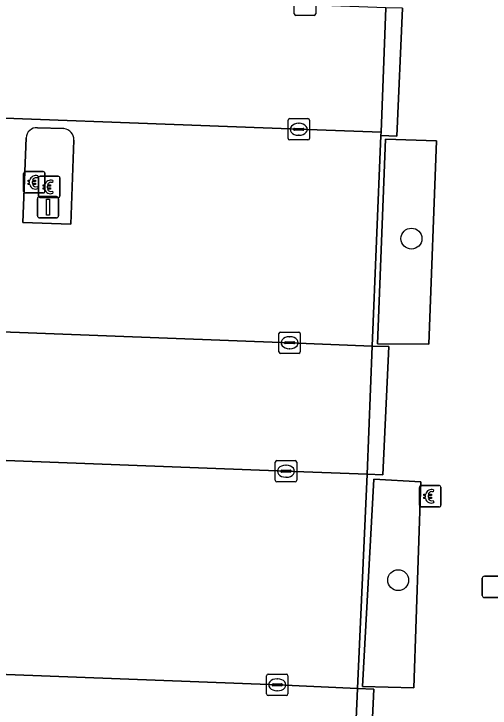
# Model space of a CAD drawing. Extents: x 160888 to 161385, y 386490 to 386908.
# Drawn here: x 161243.11 to 161265.41, y 386611.33 to 386643.82 of the extents above; entities that cross this region are included whole.
import ezdxf

# ---------------------------------------------------------------- set-up
doc = ezdxf.new("R2010")
doc.units = 0
for name, color, linetype in [('IMGEO_Betaalautomaat', 7, 'Continuous'), ('IMGEO_Boom', 7, 'Continuous'), ('IMGEO_Groenvoorziening', 7, 'Continuous'), ('IMGEO_Haag', 7, 'Continuous'), ('IMGEO_Kolk', 7, 'Continuous'), ('IMGEO_Lichtmast', 7, 'Continuous'), ('IMGEO_Parkeervlak_open', 7, 'Continuous'), ('IMGEO_Rijbaan_lokaal_open', 7, 'Continuous'), ('IMGEO_Verkeerseiland_open', 7, 'Continuous'), ('IMGEO_Voetpad_open', 7, 'Continuous')]:
    doc.layers.add(name, color=color, linetype=linetype)

msp = doc.modelspace()

# ---------------------------------------------------------------- linework, layer by layer
at = {"layer": 'IMGEO_Betaalautomaat'}
for p, q in [((161243.569, 386635.516), (161243.569, 386636.357)), ((161243.569, 386636.357), (161243.569, 386635.516)), ((161243.644, 386636.44), (161244.485, 386636.44)), ((161244.485, 386636.44), (161243.644, 386636.44)), ((161244.231, 386636.245), (161244.214, 386636.145)), ((161244.568, 386636.366), (161244.568, 386635.525)), ((161244.568, 386635.525), (161244.568, 386636.366)), ((161243.852, 386635.904), (161243.852, 386635.972)), ((161243.973, 386635.972), (161243.973, 386635.904)), ((161244.27, 386635.299), (161244.27, 386636.14)), ((161244.27, 386636.14), (161244.27, 386635.299)), ((161244.345, 386636.223), (161245.186, 386636.223)), ((161245.186, 386636.223), (161244.345, 386636.223)), ((161244.932, 386636.028), (161244.915, 386635.928)), ((161245.269, 386636.149), (161245.269, 386635.308)), ((161245.269, 386635.308), (161245.269, 386636.149)), ((161244.218, 386635.739), (161244.24, 386635.652)), ((161244.553, 386635.687), (161244.553, 386635.755)), ((161244.674, 386635.755), (161244.674, 386635.687)), ((161244.494, 386635.441), (161243.653, 386635.441)), ((161243.653, 386635.441), (161244.494, 386635.441)), ((161244.919, 386635.522), (161244.941, 386635.435)), ((161245.195, 386635.224), (161244.354, 386635.224)), ((161244.354, 386635.224), (161245.195, 386635.224)), ((161262.096, 386620.824), (161262.096, 386621.665)), ((161262.096, 386621.665), (161262.096, 386620.824)), ((161262.171, 386621.748), (161263.012, 386621.748)), ((161263.012, 386621.748), (161262.171, 386621.748)), ((161263.095, 386621.674), (161263.095, 386620.833)), ((161263.095, 386620.833), (161263.095, 386621.674)), ((161262.758, 386621.553), (161262.741, 386621.453)), ((161262.379, 386621.212), (161262.379, 386621.28)), ((161262.5, 386621.28), (161262.5, 386621.212)), ((161262.745, 386621.047), (161262.767, 386620.96)), ((161263.021, 386620.749), (161262.18, 386620.749)), ((161262.18, 386620.749), (161263.021, 386620.749))]:
    msp.add_line(p, q, dxfattribs=at)
for points in [[(161243.852, 386635.972), (161243.783, 386635.972), (161243.783, 386636.041), (161243.862, 386636.041)], [(161243.984, 386636.041), (161244.131, 386636.041), (161244.131, 386635.972), (161243.973, 386635.972)], [(161243.857, 386635.835), (161243.783, 386635.835), (161243.783, 386635.904), (161243.852, 386635.904)], [(161243.973, 386635.904), (161244.131, 386635.904), (161244.131, 386635.835), (161243.987, 386635.835)], [(161244.553, 386635.755), (161244.484, 386635.755), (161244.484, 386635.824), (161244.563, 386635.824)], [(161244.558, 386635.618), (161244.484, 386635.618), (161244.484, 386635.687), (161244.553, 386635.687)], [(161244.685, 386635.824), (161244.832, 386635.824), (161244.832, 386635.755), (161244.674, 386635.755)], [(161244.674, 386635.687), (161244.832, 386635.687), (161244.832, 386635.618), (161244.688, 386635.618)], [(161262.379, 386621.28), (161262.31, 386621.28), (161262.31, 386621.349), (161262.389, 386621.349)], [(161262.511, 386621.349), (161262.658, 386621.349), (161262.658, 386621.28), (161262.5, 386621.28)], [(161262.384, 386621.143), (161262.31, 386621.143), (161262.31, 386621.212), (161262.379, 386621.212)], [(161262.5, 386621.212), (161262.658, 386621.212), (161262.658, 386621.143), (161262.514, 386621.143)]]:
    msp.add_lwpolyline(points, dxfattribs=at)
for centre, radius, start, end in [((161243.647, 386636.363), 0.0779, 92.4484, 184.2845), ((161243.647, 386636.363), 0.0779, 92.4484, 184.2845), ((161244.145, 386635.965), 0.293, 73.014, 165.0139), ((161244.491, 386636.363), 0.0779, 2.4484, 94.2845), ((161244.491, 386636.363), 0.0779, 2.4484, 94.2845), ((161244.151, 386635.978), 0.179, 69.3236, 159.5683), ((161244.348, 386636.146), 0.0779, 92.4484, 184.2845), ((161244.348, 386636.146), 0.0779, 92.4484, 184.2845), ((161244.846, 386635.748), 0.293, 73.014, 165.0139), ((161244.852, 386635.761), 0.179, 69.3236, 159.5683), ((161245.192, 386636.146), 0.0779, 2.4484, 94.2845), ((161245.192, 386636.146), 0.0779, 2.4484, 94.2845), ((161244.118, 386635.89), 0.267, 191.8096, 297.0389), ((161244.151, 386635.905), 0.179, 202.7625, 291.8693), ((161244.819, 386635.673), 0.267, 191.8096, 297.0389), ((161244.852, 386635.688), 0.179, 202.7625, 291.8693), ((161243.647, 386635.519), 0.0779, 182.4484, 274.2845), ((161243.647, 386635.519), 0.0779, 182.4484, 274.2845), ((161244.348, 386635.302), 0.0779, 182.4484, 274.2845), ((161244.348, 386635.302), 0.0779, 182.4484, 274.2845), ((161244.491, 386635.519), 0.0779, 272.4484, 4.2845), ((161244.491, 386635.519), 0.0779, 272.4484, 4.2845), ((161245.192, 386635.302), 0.0779, 272.4484, 4.2845), ((161245.192, 386635.302), 0.0779, 272.4484, 4.2845), ((161262.174, 386621.671), 0.0779, 92.4484, 184.2845), ((161262.174, 386621.671), 0.0779, 92.4484, 184.2845), ((161263.018, 386621.671), 0.0779, 2.4484, 94.2845), ((161263.018, 386621.671), 0.0779, 2.4484, 94.2845), ((161262.672, 386621.273), 0.293, 73.014, 165.0139), ((161262.678, 386621.286), 0.179, 69.3236, 159.5683), ((161262.645, 386621.198), 0.267, 191.8096, 297.0389), ((161262.678, 386621.213), 0.179, 202.7625, 291.8693), ((161262.174, 386620.827), 0.0779, 182.4484, 274.2845), ((161262.174, 386620.827), 0.0779, 182.4484, 274.2845), ((161263.018, 386620.827), 0.0779, 272.4484, 4.2845), ((161263.018, 386620.827), 0.0779, 272.4484, 4.2845)]:
    msp.add_arc(centre, radius, start, end, dxfattribs=at)
at = {"layer": 'IMGEO_Boom'}
for centre in [(161261.723, 386633.305), (161261.102, 386617.323)]:
    msp.add_circle(centre, 0.489, dxfattribs=at)
at = {"layer": 'IMGEO_Groenvoorziening'}
for points in [[(161260.502, 386637.958), (161260.128, 386628.388), (161262.544, 386628.364), (161262.892, 386637.875)], [(161259.962, 386622.047), (161259.431, 386612.353), (161261.838, 386612.286), (161262.17, 386621.931)]]:
    msp.add_lwpolyline(points, close=True, dxfattribs=at)
at = {"layer": 'IMGEO_Haag'}
for points in [[(161260.502, 386637.958), (161260.128, 386628.388), (161262.544, 386628.364), (161262.892, 386637.875)], [(161259.962, 386622.047), (161259.431, 386612.353), (161261.838, 386612.286), (161262.17, 386621.931)]]:
    msp.add_lwpolyline(points, close=True, dxfattribs=at)
at = {"layer": 'IMGEO_Kolk'}
for p, q in [((161256.24, 386643.822), (161256.24, 386644.674)), ((161257.241, 386644.674), (161257.241, 386643.822)), ((161257.167, 386643.748), (161256.315, 386643.748)), ((161255.949, 386637.995), (161255.949, 386638.847)), ((161256.024, 386638.921), (161256.876, 386638.921)), ((161256.95, 386638.847), (161256.95, 386637.995)), ((161256.437, 386638.701), (161256.462, 386638.701)), ((161256.208, 386638.415), (161256.208, 386638.427)), ((161256.646, 386638.378), (161256.248, 386638.378)), ((161256.251, 386638.464), (161256.649, 386638.464)), ((161256.692, 386638.427), (161256.692, 386638.415)), ((161256.876, 386637.921), (161256.024, 386637.921)), ((161256.46, 386638.141), (161256.435, 386638.141)), ((161255.52, 386628.007), (161255.52, 386628.859)), ((161255.595, 386628.933), (161256.447, 386628.933)), ((161256.521, 386628.859), (161256.521, 386628.007)), ((161255.822, 386628.476), (161256.22, 386628.476)), ((161256.008, 386628.713), (161256.033, 386628.713)), ((161255.779, 386628.427), (161255.779, 386628.439)), ((161256.217, 386628.39), (161255.819, 386628.39)), ((161256.031, 386628.153), (161256.006, 386628.153)), ((161256.263, 386628.439), (161256.263, 386628.427)), ((161256.447, 386627.933), (161255.595, 386627.933)), ((161255.35, 386621.994), (161255.35, 386622.846)), ((161255.425, 386622.92), (161256.277, 386622.92)), ((161255.838, 386622.7), (161255.863, 386622.7)), ((161256.351, 386622.846), (161256.351, 386621.994)), ((161255.609, 386622.414), (161255.609, 386622.426)), ((161256.047, 386622.377), (161255.649, 386622.377)), ((161255.652, 386622.463), (161256.05, 386622.463)), ((161256.093, 386622.426), (161256.093, 386622.414)), ((161255.861, 386622.14), (161255.836, 386622.14)), ((161256.277, 386621.92), (161255.425, 386621.92)), ((161255.017, 386612.924), (161255.869, 386612.924)), ((161254.942, 386611.998), (161254.942, 386612.85)), ((161255.43, 386612.704), (161255.455, 386612.704)), ((161255.943, 386612.85), (161255.943, 386611.998)), ((161255.201, 386612.418), (161255.201, 386612.43)), ((161255.639, 386612.381), (161255.241, 386612.381)), ((161255.244, 386612.467), (161255.642, 386612.467)), ((161255.685, 386612.43), (161255.685, 386612.418)), ((161255.869, 386611.924), (161255.017, 386611.924)), ((161255.453, 386612.144), (161255.428, 386612.144))]:
    msp.add_line(p, q, dxfattribs=at)
for points in [[(161256.24, 386643.822), (161256.24, 386644.674)], [(161257.241, 386644.674), (161257.241, 386643.822)], [(161257.167, 386643.748), (161256.315, 386643.748)], [(161255.949, 386637.995), (161255.949, 386638.847)], [(161256.024, 386638.921), (161256.876, 386638.921)], [(161256.95, 386638.847), (161256.95, 386637.995)], [(161256.876, 386637.921), (161256.024, 386637.921)], [(161255.52, 386628.007), (161255.52, 386628.859)], [(161255.595, 386628.933), (161256.447, 386628.933)], [(161256.521, 386628.859), (161256.521, 386628.007)], [(161256.447, 386627.933), (161255.595, 386627.933)], [(161255.35, 386621.994), (161255.35, 386622.846)], [(161255.425, 386622.92), (161256.277, 386622.92)], [(161256.351, 386622.846), (161256.351, 386621.994)], [(161256.277, 386621.92), (161255.425, 386621.92)], [(161255.017, 386612.924), (161255.869, 386612.924)], [(161254.942, 386611.998), (161254.942, 386612.85)], [(161255.943, 386612.85), (161255.943, 386611.998)], [(161255.869, 386611.924), (161255.017, 386611.924)]]:
    msp.add_lwpolyline(points, dxfattribs=at)
for centre, radius, start, end in [((161256.317, 386643.824), 0.0765, 181.552, 268.448), ((161256.317, 386643.824), 0.0765, 181.552, 268.448), ((161257.165, 386643.824), 0.0765, 271.552, 358.448), ((161257.165, 386643.824), 0.0765, 271.552, 358.448), ((161256.026, 386638.845), 0.0765, 91.552, 178.448), ((161256.026, 386638.845), 0.0765, 91.552, 178.448), ((161256.874, 386638.845), 0.0765, 1.552, 88.448), ((161256.874, 386638.845), 0.0765, 1.552, 88.448), ((161256.248, 386638.424), 0.0403, 85.8775, 175.7526), ((161256.245, 386638.414), 0.0366, 178.938, 274.7102), ((161256.649, 386638.421), 0.043, 264.8664, 352.4533), ((161256.653, 386638.426), 0.0386, 1.7309, 96.639), ((161256.026, 386637.997), 0.0765, 181.552, 268.448), ((161256.026, 386637.997), 0.0765, 181.552, 268.448), ((161256.874, 386637.997), 0.0765, 271.552, 358.448), ((161256.874, 386637.997), 0.0765, 271.552, 358.448), ((161255.597, 386628.857), 0.0765, 91.552, 178.448), ((161255.597, 386628.857), 0.0765, 91.552, 178.448), ((161256.445, 386628.857), 0.0765, 1.552, 88.448), ((161256.445, 386628.857), 0.0765, 1.552, 88.448), ((161255.819, 386628.436), 0.0403, 85.8775, 175.7526), ((161256.224, 386628.438), 0.0386, 1.7309, 96.639), ((161255.816, 386628.426), 0.0366, 178.938, 274.7102), ((161256.22, 386628.433), 0.043, 264.8664, 352.4533), ((161255.597, 386628.009), 0.0765, 181.552, 268.448), ((161255.597, 386628.009), 0.0765, 181.552, 268.448), ((161256.445, 386628.009), 0.0765, 271.552, 358.448), ((161256.445, 386628.009), 0.0765, 271.552, 358.448), ((161255.427, 386622.844), 0.0765, 91.552, 178.448), ((161255.427, 386622.844), 0.0765, 91.552, 178.448), ((161256.275, 386622.844), 0.0765, 1.552, 88.448), ((161256.275, 386622.844), 0.0765, 1.552, 88.448), ((161255.649, 386622.423), 0.0403, 85.8775, 175.7526), ((161255.646, 386622.413), 0.0366, 178.938, 274.7102), ((161256.05, 386622.42), 0.043, 264.8664, 352.4533), ((161256.054, 386622.425), 0.0386, 1.7309, 96.639), ((161255.427, 386621.996), 0.0765, 181.552, 268.448), ((161255.427, 386621.996), 0.0765, 181.552, 268.448), ((161256.275, 386621.996), 0.0765, 271.552, 358.448), ((161256.275, 386621.996), 0.0765, 271.552, 358.448), ((161255.019, 386612.848), 0.0765, 91.552, 178.448), ((161255.019, 386612.848), 0.0765, 91.552, 178.448), ((161255.867, 386612.848), 0.0765, 1.552, 88.448), ((161255.867, 386612.848), 0.0765, 1.552, 88.448), ((161255.241, 386612.427), 0.0403, 85.8775, 175.7526), ((161255.238, 386612.417), 0.0366, 178.938, 274.7102), ((161255.642, 386612.424), 0.043, 264.8664, 352.4533), ((161255.646, 386612.429), 0.0386, 1.7309, 96.639), ((161255.019, 386612), 0.0765, 181.552, 268.448), ((161255.019, 386612), 0.0765, 181.552, 268.448), ((161255.867, 386612), 0.0765, 271.552, 358.448), ((161255.867, 386612), 0.0765, 271.552, 358.448)]:
    msp.add_arc(centre, radius, start, end, dxfattribs=at)
for centre, major_axis, ratio, start_param, end_param in [((161256.436, 386638.421), (-0.387, 0.002), 0.722429, 4.712389, 7.853982), ((161256.461, 386638.421), (-0.39, 0.002), 0.717154, 1.570796, 4.712389), ((161256.007, 386628.433), (-0.387, 0.002), 0.722429, 4.712389, 7.853982), ((161256.032, 386628.433), (-0.39, 0.002), 0.717154, 1.570796, 4.712389), ((161255.837, 386622.42), (-0.387, 0.002), 0.722429, 4.712389, 7.853982), ((161255.862, 386622.42), (-0.39, 0.002), 0.717154, 1.570796, 4.712389), ((161255.429, 386612.424), (-0.387, 0.002), 0.722429, 4.712389, 7.853982), ((161255.454, 386612.424), (-0.39, 0.002), 0.717154, 1.570796, 4.712389)]:
    msp.add_ellipse(centre, major_axis=major_axis, ratio=ratio, start_param=start_param, end_param=end_param, dxfattribs=at)
at = {"layer": 'IMGEO_Lichtmast'}
for p, q in [((161244.317, 386635.272), (161245.107, 386635.272)), ((161245.107, 386635.272), (161244.317, 386635.272)), ((161244.217, 386634.372), (161244.217, 386635.172)), ((161244.217, 386635.172), (161244.217, 386634.372)), ((161245.207, 386635.172), (161245.207, 386634.372)), ((161245.207, 386634.372), (161245.207, 386635.172)), ((161245.107, 386634.272), (161244.317, 386634.272)), ((161244.317, 386634.272), (161245.107, 386634.272)), ((161265.04, 386616.608), (161265.04, 386617.408)), ((161265.04, 386617.408), (161265.04, 386616.608)), ((161265.14, 386617.508), (161265.93, 386617.508)), ((161265.93, 386617.508), (161265.14, 386617.508)), ((161265.93, 386616.508), (161265.14, 386616.508)), ((161265.14, 386616.508), (161265.93, 386616.508))]:
    msp.add_line(p, q, dxfattribs=at)
msp.add_lwpolyline([(161244.637, 386635.147), (161244.787, 386635.147), (161244.787, 386634.397), (161244.637, 386634.397), (161244.637, 386635.147)], dxfattribs=at)
for centre, start, end in [((161244.317, 386635.172), 90, 180), ((161244.317, 386635.172), 90, 180), ((161245.107, 386635.172), 0, 90), ((161245.107, 386635.172), 360, 90), ((161244.317, 386634.372), 180, 270), ((161244.317, 386634.372), 180, 270), ((161245.107, 386634.372), 270, 0), ((161245.107, 386634.372), 270, 0), ((161265.14, 386617.408), 90, 180), ((161265.14, 386617.408), 90, 180), ((161265.14, 386616.608), 180, 270), ((161265.14, 386616.608), 180, 270)]:
    msp.add_arc(centre, 0.1, start, end, dxfattribs=at)
at = {"layer": 'IMGEO_Parkeervlak_open'}
for points in [[(161228.387, 386629.489), (161236.012, 386629.2), (161256.021, 386628.433), (161259.892, 386628.267), (161260.297, 386638.127), (161260.303, 386638.284), (161256.447, 386638.421), (161236.422, 386639.183), (161228.677, 386639.504)], [(161244.214, 386638.492), (161245.457, 386638.453)], [(161245.925, 386637.913), (161245.775, 386633.978), (161243.529, 386634.058), (161243.695, 386638.026)], [(161227.713, 386613.466), (161235.388, 386613.192), (161255.449, 386612.424), (161259.203, 386612.255), (161259.645, 386622.28), (161255.851, 386622.42), (161235.773, 386623.183), (161228.024, 386623.508)]]:
    msp.add_lwpolyline(points, dxfattribs=at)
for centre, radius, start, end in [((161244.177, 386638.011), 0.482, 85.6334, 178.2067), ((161245.396, 386637.928), 0.529, 358.4134, 83.4154)]:
    msp.add_arc(centre, radius, start, end, dxfattribs=at)
at = {"layer": 'IMGEO_Rijbaan_lokaal_open'}
for points in [[(161228.677, 386639.504), (161236.422, 386639.183), (161256.447, 386638.421), (161260.303, 386638.284), (161260.531, 386644.104), (161256.732, 386644.248), (161236.684, 386645.035), (161229.024, 386645.294), (161228.964, 386645.297), (161228.905, 386645.3)], [(161228.024, 386623.508), (161235.773, 386623.183), (161255.851, 386622.42), (161259.645, 386622.28), (161259.892, 386628.267), (161256.021, 386628.433), (161236.012, 386629.2), (161228.387, 386629.489), (161228.326, 386629.492), (161228.266, 386629.496)], [(161227.926, 386607.456), (161228.122, 386607.447), (161235.627, 386607.086), (161255.272, 386606.307), (161258.936, 386606.228), (161259.203, 386612.255), (161255.449, 386612.424), (161235.388, 386613.192), (161227.713, 386613.466), (161227.654, 386613.473), (161227.596, 386613.48)]]:
    msp.add_lwpolyline(points, dxfattribs=at)
at = {"layer": 'IMGEO_Verkeerseiland_open'}
for points in [[(161245.457, 386638.453), (161244.214, 386638.492)], [(161243.695, 386638.026), (161243.529, 386634.058), (161245.775, 386633.978), (161245.925, 386637.913)]]:
    msp.add_lwpolyline(points, dxfattribs=at)
for centre, radius, start, end in [((161244.177, 386638.011), 0.482, 85.6334, 178.2067), ((161245.396, 386637.928), 0.529, 358.4134, 83.4154)]:
    msp.add_arc(centre, radius, start, end, dxfattribs=at)
at = {"layer": 'IMGEO_Voetpad_open'}
msp.add_lwpolyline([(161261.304, 386644.094), (161261.038, 386638.102), (161260.297, 386638.127), (161259.892, 386628.267), (161260.67, 386628.249), (161260.39, 386622.244), (161259.645, 386622.28), (161259.203, 386612.255), (161259.958, 386612.222), (161259.687, 386606.215), (161258.936, 386606.228), (161258.899, 386605.444), (161258.698, 386601.191), (161258.463, 386596.234), (161259.242, 386596.2), (161259.018, 386590.177), (161258.27, 386590.199), (161258.182, 386588.293), (161260.543, 386588.223), (161260.37, 386584.548)], dxfattribs=at)
for points in [[(161260.531, 386644.104), (161260.303, 386638.284), (161260.297, 386638.127), (161261.038, 386638.102), (161261.304, 386644.094)], [(161262.544, 386628.364), (161260.128, 386628.388), (161260.502, 386637.958), (161262.892, 386637.875)], [(161259.892, 386628.267), (161259.645, 386622.28), (161260.39, 386622.244), (161260.67, 386628.249)], [(161261.838, 386612.286), (161259.431, 386612.353), (161259.962, 386622.047), (161262.17, 386621.931)], [(161259.203, 386612.255), (161258.936, 386606.228), (161259.687, 386606.215), (161259.958, 386612.222)]]:
    msp.add_lwpolyline(points, close=True, dxfattribs=at)

doc.saveas('drawing.dxf')
